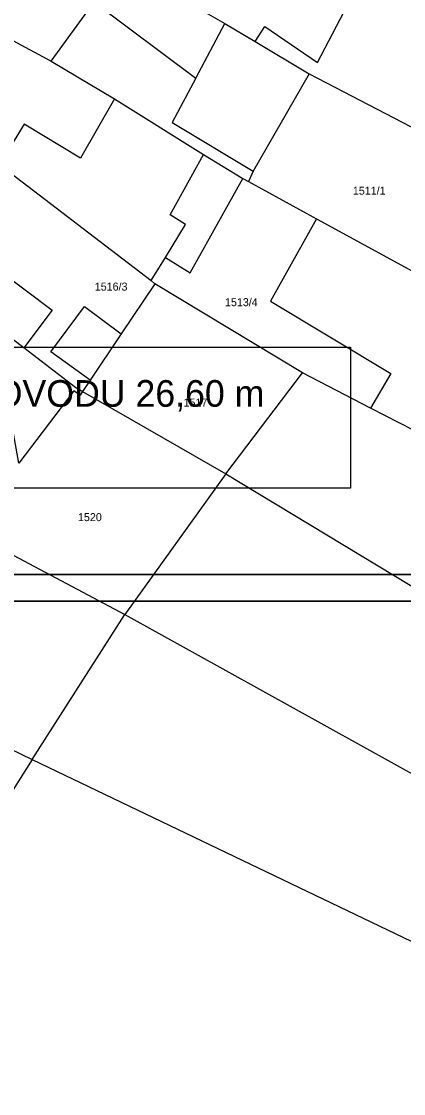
# Model space of a CAD drawing. Extents: x -601580 to 4, y -1204314 to 4.
# Drawn here: x -599661.7 to -599625.9, y -1204214.2 to -1204113.7 of the extents above; entities that cross this region are included whole.
import ezdxf

# ---------------------------------------------------------------- set-up
doc = ezdxf.new("R2010")
doc.units = 0
for name, color, linetype in [('00-KN-HRANICE PARCEL', 7, 'Continuous'), ('00-KN-PARC. CISLA', 7, 'Continuous'), ('00-KN-VNITRNI KRESBA', 7, 'Continuous'), ('00-RAZÍTKO', 7, 'Continuous'), ('11-REKONSTRUKCE VODOVOD', 7, 'Continuous'), ('11-REKONSTRUKCE VODOVOD POPIS', 7, 'Continuous')]:
    doc.layers.add(name, color=color, linetype=linetype)

msp = doc.modelspace()

# ---------------------------------------------------------------- linework, layer by layer
for points in [[(-599518.66, -1204168.01), (-599518.66, -1204019.51), (-599728.66, -1204019.51), (-599728.66, -1204168.01)], [(-599521.16, -1204165.51), (-599521.16, -1204022.01), (-599726.16, -1204022.01), (-599726.16, -1204165.51)]]:
    msp.add_lwpolyline(points, close=True)
at = {"layer": '00-KN-HRANICE PARCEL'}
for p, q in [((-599639.79, -1204115.56), (-599634.74, -1204118.6)), ((-599634.74, -1204118.6), (-599617.72, -1204127.47)), ((-599640.95, -1204128.4), (-599640.44, -1204128.69)), ((-599640.44, -1204128.69), (-599634.05, -1204132.19)), ((-599634.05, -1204132.19), (-599624.72, -1204137.29)), ((-599649.19, -1204138.26), (-599652.35, -1204142.96)), ((-599649.19, -1204138.26), (-599649.54, -1204137.97)), ((-599635.38, -1204146.62), (-599649.19, -1204138.26)), ((-599652.35, -1204142.96), (-599655.27, -1204147.29)), ((-599655.27, -1204147.29), (-599655.99, -1204148.37)), ((-599642.55, -1204156.07), (-599635.38, -1204146.62)), ((-599628.99, -1204149.93), (-599635.38, -1204146.62)), ((-599655.99, -1204148.37), (-599642.55, -1204156.07)), ((-599614.17, -1204157.58), (-599628.99, -1204149.93)), ((-599642.55, -1204156.07), (-599652, -1204169.28)), ((-599642.55, -1204156.07), (-599579.21, -1204194.43)), ((-599669.71, -1204159.87), (-599652, -1204169.28)), ((-599660.71, -1204182.85), (-599652, -1204169.28)), ((-599652, -1204169.28), (-599581.45, -1204208.42)), ((-599679.68, -1204173.83), (-599660.71, -1204182.85)), ((-599660.71, -1204182.85), (-599667.88, -1204194.25)), ((-599660.71, -1204182.85), (-599595.46, -1204214.18))]:
    msp.add_line(p, q, dxfattribs=at)
for points in [[(-599660.18, -1204101.48), (-599654.13, -1204105.56), (-599645.69, -1204112.12), (-599642.65, -1204113.87), (-599639.79, -1204115.56)], [(-599639.79, -1204115.56), (-599638.91, -1204114.15), (-599633.95, -1204117.53), (-599628.98, -1204107.99)], [(-599666.63, -1204113.39), (-599665.37, -1204113.95), (-599658.93, -1204117.41), (-599652.98, -1204120.94), (-599644.63, -1204126.14), (-599640.95, -1204128.4)], [(-599634.74, -1204118.6), (-599639.98, -1204127.72), (-599640.44, -1204128.69)], [(-599670.96, -1204122.5), (-599663.79, -1204127.09), (-599649.54, -1204137.97)], [(-599649.54, -1204137.97), (-599648.19, -1204135.8), (-599645.9, -1204137.24), (-599640.95, -1204128.4)], [(-599634.05, -1204132.19), (-599638.36, -1204139.9), (-599627.08, -1204146.68), (-599628.99, -1204149.93)], [(-599668.83, -1204138.67), (-599666.2, -1204135.21), (-599658.82, -1204140.74), (-599661.48, -1204144.28)], [(-599661.48, -1204144.28), (-599661.72, -1204144.1), (-599668.83, -1204138.67)], [(-599655.27, -1204147.29), (-599658.94, -1204144.66), (-599655.8, -1204140.4), (-599652.35, -1204142.96)], [(-599655.99, -1204148.37), (-599656.59, -1204148.01), (-599661.48, -1204144.28)], [(-599655.99, -1204148.37), (-599656.21, -1204148.72), (-599656.8, -1204148.31), (-599661.96, -1204155.08), (-599662.65, -1204151.06), (-599669.71, -1204159.87)]]:
    msp.add_lwpolyline(points, dxfattribs=at)
at = {"layer": '00-KN-VNITRNI KRESBA'}
for p, q in [((-599658.93, -1204117.41), (-599654.9, -1204111.88)), ((-599654.9, -1204111.88), (-599645.36, -1204119.01)), ((-599645.36, -1204119.01), (-599642.65, -1204113.87)), ((-599645.36, -1204119.01), (-599647.59, -1204123.14)), ((-599652.98, -1204120.94), (-599656.16, -1204126.48)), ((-599661.43, -1204123.3), (-599663.79, -1204127.09)), ((-599656.16, -1204126.48), (-599661.43, -1204123.3)), ((-599647.59, -1204123.14), (-599639.98, -1204127.72)), ((-599647.75, -1204131.82), (-599644.63, -1204126.14)), ((-599646.32, -1204132.72), (-599647.75, -1204131.82)), ((-599648.19, -1204135.8), (-599646.32, -1204132.72))]:
    msp.add_line(p, q, dxfattribs=at)
at = {"layer": '00-RAZÍTKO'}
for points in [[(-599728.76, -1204019.51), (-599518.66, -1204019.51), (-599518.66, -1204168.01), (-599728.76, -1204168.01)], [(-599728.76, -1204022.01), (-599521.16, -1204022.01), (-599521.16, -1204165.51), (-599728.76, -1204165.51)]]:
    msp.add_lwpolyline(points, dxfattribs=at)
at = {"layer": '11-REKONSTRUKCE VODOVOD'}
msp.add_lwpolyline([(-599703.43, -1204144.21), (-599630.86, -1204144.21), (-599630.86, -1204157.43), (-599703.43, -1204157.43)], close=True, dxfattribs=at)
at = {"layer": '11-REKONSTRUKCE VODOVOD POPIS'}
msp.add_lwpolyline([(-599703.43, -1204144.21), (-599630.86, -1204144.21), (-599630.86, -1204157.43), (-599703.43, -1204157.43)], close=True, dxfattribs=at)

# ---------------------------------------------------------------- texts
at = {"layer": '00-KN-PARC. CISLA'}
for s, p in [('1511/1', (-599630.65, -1204129.92)), ('1516/3', (-599654.83, -1204138.91)), ('1513/4', (-599642.63, -1204140.37)), ('1517', (-599646.51, -1204149.78)), ('1520', (-599656.4, -1204160.52))]:
    msp.add_text(s, height=0.75, dxfattribs=at).set_placement(p)
at = {"layer": '11-REKONSTRUKCE VODOVOD'}
msp.add_text('REKONSTRUKCE VODOVODU 26,60 m', height=2.5, dxfattribs=at).set_placement((-599700.24, -1204149.8))

doc.saveas('drawing.dxf')
